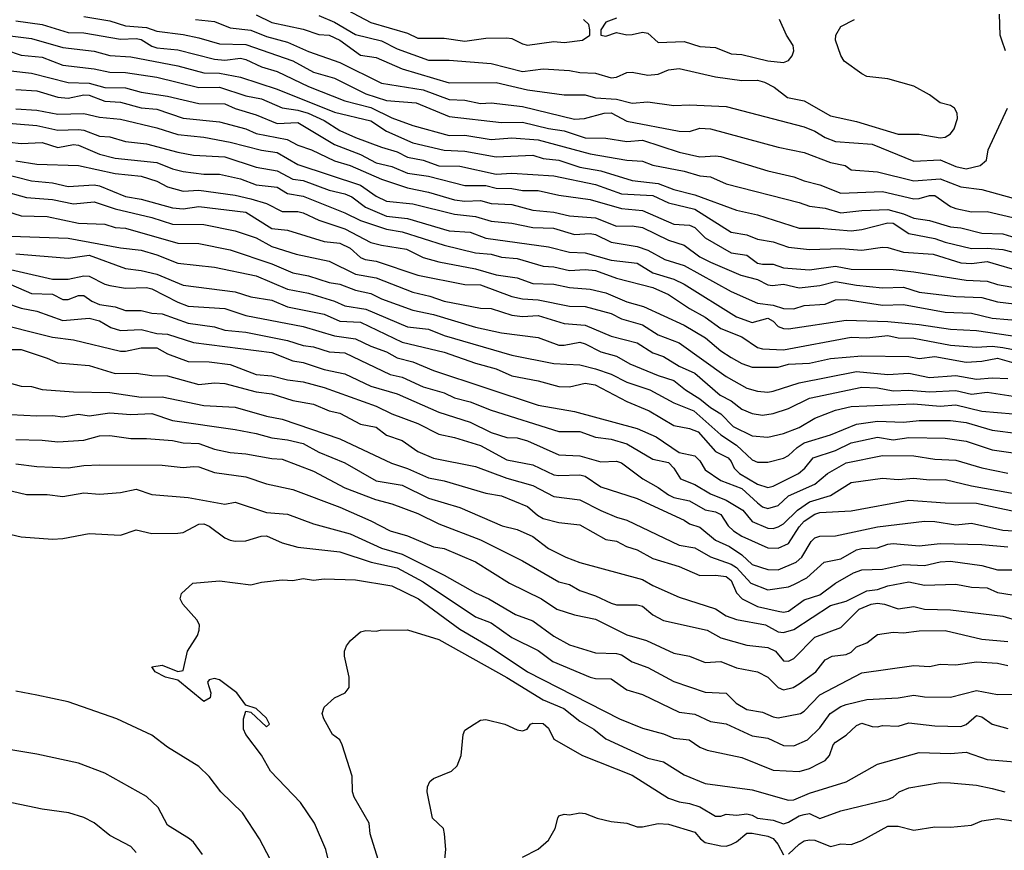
# Model space of a CAD drawing. Header units: metres. Extents: x -46681 to -43747, y -240911 to -237677.
# Tile 449 of 656: x -44528 to -44434, y -239543 to -239464. Entities that reach past the tile are written whole.
import ezdxf

# ---------------------------------------------------------------- set-up
doc = ezdxf.new("R2010")
doc.units = ezdxf.units.M
doc.layers.add('CONTOUR_INDEX', color=1, linetype='Continuous')
doc.layers.add('CONTOUR_INTER', color=3, linetype='Continuous')

msp = doc.modelspace()

# ---------------------------------------------------------------- linework, layer by layer
at = {"layer": 'CONTOUR_INDEX'}
for points, elevation in [([(-44498.595, -239461.698), (-44494.595, -239463.835), (-44491.095, -239464.85), (-44490.095, -239465.328), (-44487.595, -239465.323), (-44485.595, -239465.621), (-44483.595, -239465.317), (-44481.595, -239465.283), (-44481.095, -239465.356), (-44480.095, -239465.863), (-44479.595, -239465.983), (-44477.095, -239465.639), (-44476.095, -239465.749), (-44474.352, -239465.52), (-44473.631, -239465.02), (-44473.64, -239464.52), (-44473.719, -239464.02), (-44474.252, -239463.52)], 85), ([(-44528.595, -239463.664), (-44526.095, -239464.021), (-44523.595, -239464.793), (-44522.095, -239464.826), (-44518.595, -239465.415), (-44517.095, -239465.349), (-44516.595, -239465.448), (-44515.595, -239466.085), (-44515.095, -239466.258), (-44513.095, -239466.452), (-44509.595, -239467.332), (-44508.595, -239467.414), (-44507.095, -239467.236), (-44506.595, -239467.365), (-44505.095, -239468.064), (-44503.573, -239468.52), (-44500.595, -239469.959), (-44497.095, -239471.32), (-44494.595, -239471.974), (-44492.595, -239472.939), (-44490.595, -239473.693), (-44487.095, -239474.65), (-44485.595, -239474.621), (-44483.095, -239475.037), (-44481.095, -239474.855), (-44478.595, -239475.045), (-44473.595, -239476.402), (-44470.095, -239476.997), (-44468.595, -239477.103), (-44467.595, -239477.482), (-44464.595, -239478.064), (-44463.095, -239478.52), (-44462.095, -239478.596), (-44460.595, -239479.263), (-44453.595, -239481.048), (-44452.595, -239481.405), (-44451.095, -239481.597), (-44449.595, -239482.063), (-44447.595, -239481.835), (-44445.095, -239481.742), (-44443.595, -239482.149), (-44442.595, -239482.563), (-44441.095, -239482.798), (-44439.095, -239483.396), (-44438.095, -239483.489), (-44436.095, -239484.011), (-44434.095, -239484.072), (-44431.595, -239484.813)], 90), ([(-44471.095, -239463.405), (-44472.095, -239463.792), (-44472.569, -239464.52), (-44472.586, -239465.02), (-44472.095, -239465.118), (-44471.095, -239464.788), (-44470.095, -239465.002), (-44469.595, -239464.972), (-44468.595, -239464.735), (-44468.095, -239464.829), (-44467.095, -239465.748), (-44464.595, -239465.63), (-44463.095, -239466.114), (-44461.595, -239466.208), (-44460.095, -239466.819), (-44459.095, -239466.879), (-44456.595, -239467.506), (-44455.095, -239467.637), (-44454.595, -239467.452), (-44454.252, -239467.02), (-44454.102, -239466.52), (-44454.153, -239466.02), (-44454.797, -239465.02), (-44455.476, -239463.52)], 85), ([(-44528.595, -239472.084), (-44526.595, -239472.211), (-44524.595, -239472.61), (-44522.095, -239472.544), (-44520.595, -239472.901), (-44518.595, -239473.093), (-44515.095, -239473.9), (-44513.095, -239474.549), (-44510.595, -239474.814), (-44508.095, -239475.272), (-44505.095, -239476.044), (-44503.595, -239476.257), (-44501.595, -239477.409), (-44495.595, -239479.4), (-44494.095, -239480.458), (-44493.095, -239480.919), (-44490.595, -239481.177), (-44486.595, -239482.187), (-44484.595, -239482.412), (-44483.095, -239482.86), (-44481.095, -239483.049), (-44479.095, -239483.459), (-44477.132, -239483.52), (-44475.095, -239484.132), (-44473.595, -239484.022), (-44473.095, -239484.127), (-44471.595, -239484.866), (-44469.095, -239485.285), (-44468.095, -239485.64), (-44466.457, -239486.52), (-44464.595, -239487.101), (-44460.095, -239489.579), (-44457.595, -239490.703), (-44456.095, -239490.899), (-44455.095, -239491.222), (-44454.095, -239491.236), (-44453.095, -239490.924), (-44451.095, -239490.784), (-44450.095, -239490.395), (-44449.095, -239490.348), (-44445.595, -239490.881), (-44443.595, -239490.842), (-44439.595, -239491.568), (-44437.095, -239491.648), (-44435.095, -239492.127), (-44432.095, -239492.388)], 95), ([(-44530.095, -239479.866), (-44527.595, -239480.594), (-44525.095, -239480.788), (-44523.095, -239481.181), (-44521.095, -239480.99), (-44519.095, -239481.672), (-44515.595, -239482.502), (-44513.595, -239483.121), (-44510.595, -239483.181), (-44507.595, -239483.766), (-44505.595, -239484.459), (-44504.095, -239485.26), (-44501.776, -239486.02), (-44498.595, -239486.666), (-44496.095, -239487.917), (-44494.095, -239488.281), (-44490.595, -239489.645), (-44488.962, -239490.02), (-44487.595, -239490.519), (-44484.095, -239491.195), (-44483.095, -239491.228), (-44481.095, -239491.856), (-44480.095, -239491.987), (-44478.595, -239491.9), (-44476.095, -239492.665), (-44474.095, -239492.824), (-44471.595, -239493.853), (-44469.095, -239494.497), (-44467.595, -239495.467), (-44466.595, -239495.812), (-44465.095, -239496.743), (-44463.595, -239497.415), (-44461.155, -239499.52), (-44460.095, -239500.059), (-44459.095, -239500.865), (-44458.095, -239501.278), (-44457.095, -239501.426), (-44456.095, -239501.286), (-44454.595, -239500.797), (-44452.595, -239499.81), (-44447.595, -239498.74), (-44446.095, -239498.823), (-44444.595, -239499.105), (-44443.095, -239499.05), (-44441.095, -239499.193), (-44438.595, -239499.084), (-44437.095, -239499.409), (-44435.595, -239499.232), (-44433.095, -239499.624)], 100), ([(-44529.095, -239488.918), (-44527.095, -239489.78), (-44525.095, -239489.844), (-44524.095, -239490.337), (-44523.595, -239490.364), (-44522.595, -239489.964), (-44522.095, -239489.957), (-44521.319, -239490.52), (-44520.595, -239490.843), (-44519.095, -239491.043), (-44518.095, -239491.417), (-44516.595, -239491.399), (-44515.595, -239491.659), (-44514.595, -239491.736), (-44512.095, -239492.619), (-44509.595, -239492.972), (-44508.595, -239493.289), (-44506.595, -239493.469), (-44502.595, -239494.285), (-44501.095, -239494.763), (-44500.095, -239494.875), (-44498.595, -239495.37), (-44497.095, -239495.474), (-44492.757, -239497.52), (-44491.595, -239497.8), (-44489.595, -239498.704), (-44487.595, -239499.292), (-44486.595, -239499.755), (-44485.095, -239500.144), (-44483.095, -239500.964), (-44476.595, -239502.999), (-44474.595, -239502.988), (-44473.095, -239503.534), (-44471.595, -239503.731), (-44470.095, -239504.186), (-44467.595, -239505.644), (-44466.095, -239505.98), (-44465.577, -239506.52), (-44464.949, -239507.52), (-44463.595, -239508.072), (-44462.095, -239508.975), (-44460.595, -239509.565), (-44458.972, -239510.52), (-44458.095, -239511.604), (-44456.595, -239512.242), (-44456.095, -239512.291), (-44455.595, -239512.134), (-44455.095, -239511.824), (-44453.739, -239510.52), (-44452.595, -239509.729), (-44450.595, -239509.127), (-44448.595, -239507.875), (-44445.595, -239507.455), (-44444.095, -239507.584), (-44442.595, -239507.473), (-44441.095, -239507.619), (-44439.595, -239507.593), (-44437.095, -239508.201), (-44432.095, -239509.104)], 105), ([(-44529.095, -239501.36), (-44526.595, -239501.502), (-44525.095, -239501.447), (-44524.095, -239501.577), (-44522.595, -239501.325), (-44521.595, -239501.495), (-44519.595, -239501.221), (-44517.595, -239501.351), (-44515.595, -239501.279), (-44513.595, -239501.951), (-44507.595, -239502.799), (-44505.595, -239503.176), (-44504.095, -239503.613), (-44502.595, -239503.78), (-44501.095, -239504.142), (-44499.595, -239504.96), (-44497.095, -239506.009), (-44494.095, -239507.725), (-44491.595, -239508.132), (-44489.095, -239509.384), (-44486.095, -239510.259), (-44482.043, -239512.02), (-44480.595, -239512.373), (-44479.095, -239513.056), (-44477.595, -239514.204), (-44475.921, -239515.02), (-44474.595, -239515.538), (-44468.595, -239517.161), (-44467.595, -239517.748), (-44465.095, -239518.849), (-44461.595, -239519.968), (-44460.595, -239520.661), (-44459.595, -239521.001), (-44456.814, -239521.52), (-44455.595, -239522.172), (-44455.095, -239522.255), (-44454.095, -239521.951), (-44450.595, -239519.667), (-44449.095, -239519.246), (-44447.095, -239518.248), (-44446.095, -239518.127), (-44445.095, -239517.767), (-44443.095, -239517.401), (-44441.595, -239517.704), (-44438.595, -239517.622), (-44437.095, -239517.903), (-44435.595, -239517.963), (-44434.595, -239518.428), (-44429.595, -239519.214)], 110), ([(-44497.947, -239547.02), (-44498.907, -239543.02), (-44499.994, -239540.52), (-44501.342, -239538.52), (-44504.207, -239535.52), (-44505.095, -239534.011), (-44506.595, -239532.02), (-44506.801, -239531.52), (-44506.811, -239530.52), (-44506.595, -239529.796), (-44506.095, -239529.879), (-44504.595, -239531.278), (-44504.307, -239531.02), (-44504.595, -239530.443), (-44505.595, -239529.526), (-44506.595, -239529.192), (-44507.453, -239528.02), (-44509.095, -239526.795), (-44509.595, -239526.655), (-44510.095, -239526.792), (-44510.242, -239527.02), (-44509.94, -239528.02), (-44510.011, -239528.52), (-44510.595, -239528.862), (-44513.095, -239526.8), (-44514.263, -239526.52), (-44515.266, -239526.02), (-44515.59, -239525.52), (-44514.595, -239525.385), (-44513.095, -239525.982), (-44512.595, -239525.889), (-44512.175, -239524.02), (-44511.196, -239522.52), (-44511.055, -239522.02), (-44511.035, -239521.52), (-44511.286, -239521.02), (-44512.626, -239519.52), (-44512.881, -239519.02), (-44512.757, -239518.52), (-44511.666, -239517.52)], 115), ([(-44511.666, -239517.52), (-44509.095, -239517.295), (-44506.095, -239517.675), (-44505.095, -239517.421), (-44503.095, -239517.213), (-44502.095, -239517.253), (-44501.095, -239517.09), (-44500.095, -239517.238), (-44499.095, -239517.102), (-44496.095, -239517.21), (-44492.595, -239517.775), (-44490.045, -239519.02), (-44486.095, -239521.937), (-44483.095, -239523.67), (-44479.595, -239526.014), (-44470.807, -239530.52), (-44468.595, -239531.397), (-44466.595, -239531.943), (-44465.595, -239532.365), (-44464.135, -239532.52), (-44463.095, -239533.228), (-44462.412, -239533.52), (-44459.095, -239534.226), (-44456.095, -239535.418), (-44453.595, -239535.558), (-44452.595, -239535.276), (-44451.595, -239534.776), (-44451.095, -239534.504), (-44450.675, -239534.02), (-44450.327, -239533.02), (-44450.095, -239532.738), (-44449.095, -239532.082), (-44448.095, -239531.148), (-44447.595, -239530.933), (-44446.595, -239531.255), (-44446.095, -239531.281), (-44445.595, -239531.159), (-44444.095, -239531.225), (-44443.095, -239530.89), (-44440.595, -239531.181), (-44438.095, -239531.242), (-44437.595, -239531.064), (-44436.595, -239530.205), (-44436.095, -239530.334), (-44435.095, -239531.016), (-44433.595, -239531.443)], 115)]:
    msp.add_lwpolyline(points, dxfattribs=dict(at, elevation=elevation))
at = {"layer": 'CONTOUR_INTER'}
for points, elevation in [([(-44505.595, -239463.087), (-44504.095, -239463.834), (-44501.095, -239464.473), (-44499.595, -239464.974), (-44498.595, -239465.042), (-44497.595, -239465.505), (-44495.595, -239466.935), (-44494.095, -239467.165), (-44491.595, -239468.27), (-44487.095, -239469.6), (-44482.595, -239469.581), (-44479.595, -239470.262), (-44476.095, -239470.741), (-44474.095, -239470.744), (-44473.095, -239471.041), (-44471.095, -239471.177), (-44469.595, -239471.556), (-44468.095, -239471.408), (-44465.595, -239471.768), (-44464.095, -239471.714), (-44460.595, -239471.861), (-44453.095, -239473.824), (-44452.095, -239474.223), (-44451.095, -239474.844), (-44450.095, -239475.213), (-44446.595, -239475.463), (-44442.595, -239477.109), (-44440.095, -239476.969), (-44438.595, -239477.612), (-44437.595, -239477.835), (-44436.263, -239477.52), (-44435.643, -239477.02), (-44435.473, -239476.02), (-44433.642, -239472.02)], 87), ([(-44499.595, -239463.146), (-44498.095, -239463.799), (-44496.095, -239464.957), (-44493.595, -239465.581), (-44492.095, -239466.345), (-44489.095, -239467.44), (-44487.095, -239467.421), (-44483.095, -239467.754), (-44480.095, -239468.519), (-44478.095, -239468.263), (-44475.595, -239468.412), (-44474.595, -239468.599), (-44473.095, -239468.658), (-44471.595, -239469.108), (-44471.095, -239469.044), (-44470.095, -239468.608), (-44469.595, -239468.589), (-44468.095, -239468.878), (-44467.095, -239468.764), (-44466.095, -239468.359), (-44465.095, -239468.221), (-44461.595, -239469.026), (-44459.095, -239469.365), (-44457.595, -239469.335), (-44456.905, -239469.52), (-44455.97, -239470.02), (-44454.715, -239471.02), (-44453.095, -239471.316), (-44450.595, -239472.755), (-44448.095, -239473.318), (-44444.095, -239474.509), (-44442.095, -239474.513), (-44440.095, -239474.876), (-44439.595, -239474.791), (-44439.095, -239474.478), (-44438.732, -239474.02), (-44438.411, -239473.02), (-44438.454, -239472.52), (-44438.725, -239472.02), (-44439.095, -239471.779), (-44440.095, -239471.529), (-44441.095, -239470.761), (-44442.595, -239469.918), (-44445.095, -239469.224), (-44447.095, -239468.989), (-44447.595, -239468.737), (-44449.275, -239467.52), (-44449.595, -239466.978), (-44450.125, -239465.52), (-44450.082, -239465.02), (-44449.595, -239464.193), (-44448.282, -239463.52)], 86), ([(-44433.826, -239466.52), (-44434.19, -239465.52), (-44434.329, -239465.02), (-44434.412, -239463.02)], 87), ([(-44522.095, -239463.232), (-44519.595, -239463.67), (-44518.095, -239464.153), (-44516.095, -239464.303), (-44515.095, -239464.651), (-44512.595, -239464.969), (-44511.095, -239465.301), (-44509.095, -239465.874), (-44506.595, -239465.912), (-44502.095, -239467.497), (-44500.095, -239468.58), (-44498.095, -239469.14), (-44495.095, -239470.642), (-44493.095, -239471.294), (-44490.282, -239471.52), (-44487.095, -239472.839), (-44482.095, -239473.41), (-44480.095, -239473.364), (-44477.595, -239473.983), (-44476.095, -239474.202), (-44474.095, -239474.853), (-44472.095, -239474.914), (-44470.095, -239475.204), (-44468.595, -239475.093), (-44465.095, -239476.247), (-44463.095, -239476.673), (-44461.595, -239476.58), (-44461.095, -239476.655), (-44456.595, -239478.044), (-44454.095, -239478.593), (-44453.095, -239478.994), (-44451.595, -239479.36), (-44449.595, -239480.154), (-44445.595, -239480.021), (-44442.595, -239480.717), (-44442.095, -239480.689), (-44441.095, -239480.376), (-44440.595, -239480.392), (-44439.095, -239481.445), (-44438.595, -239481.647), (-44437.095, -239481.944), (-44435.595, -239481.925), (-44432.595, -239482.615)], 89), ([(-44511.418, -239463.52), (-44509.595, -239463.733), (-44508.095, -239464.332), (-44506.095, -239464.562), (-44504.595, -239465.159), (-44502.595, -239465.717), (-44500.595, -239466.604), (-44497.595, -239467.636), (-44493.595, -239469.618), (-44489.595, -239470.273), (-44487.095, -239471.183), (-44485.595, -239471.274), (-44484.095, -239471.563), (-44483.095, -239471.508), (-44480.095, -239471.864), (-44475.095, -239473.072), (-44474.161, -239473.02), (-44472.28, -239472.52), (-44471.595, -239472.464), (-44470.095, -239473.272), (-44465.095, -239474.231), (-44464.095, -239474.252), (-44463.095, -239473.946), (-44462.095, -239474.01), (-44455.595, -239475.768), (-44453.095, -239476.265), (-44450.595, -239477.227), (-44449.194, -239477.52), (-44448.595, -239477.935), (-44446.095, -239478.132), (-44442.595, -239478.989), (-44440.095, -239478.779), (-44438.095, -239479.575), (-44436.095, -239479.825), (-44431.595, -239481.047)], 88), ([(-44529.675, -239465.02), (-44527.095, -239465.349), (-44524.095, -239466.203), (-44521.095, -239466.576), (-44519.595, -239466.98), (-44517.595, -239467.1), (-44513.095, -239467.985), (-44510.595, -239468.631), (-44509.095, -239468.671), (-44507.095, -239469.048), (-44503.595, -239470.208), (-44498.095, -239472.423), (-44494.595, -239473.229), (-44493.095, -239474.236), (-44490.595, -239475.359), (-44487.595, -239476.046), (-44485.595, -239476.155), (-44482.595, -239476.695), (-44479.095, -239476.538), (-44478.095, -239476.839), (-44476.595, -239477.013), (-44474.595, -239477.664), (-44472.595, -239478.028), (-44469.595, -239478.955), (-44467.095, -239479.254), (-44465.595, -239479.812), (-44463.595, -239480.32), (-44459.595, -239481.79), (-44457.595, -239482.253), (-44453.595, -239483.511), (-44451.595, -239483.521), (-44448.595, -239483.785), (-44447.595, -239483.649), (-44445.103, -239483.02), (-44444.595, -239483.039), (-44443.095, -239484.027), (-44440.595, -239484.504), (-44439.595, -239484.869), (-44437.095, -239485.482), (-44435.595, -239485.439), (-44434.095, -239485.568), (-44428.095, -239487.119)], 91), ([(-44529.595, -239466.434), (-44528.095, -239466.95), (-44526.095, -239467.131), (-44524.095, -239467.918), (-44521.095, -239468.273), (-44519.595, -239468.593), (-44518.095, -239468.616), (-44515.095, -239469.047), (-44511.095, -239470.049), (-44509.095, -239469.999), (-44506.595, -239470.853), (-44505.095, -239471.14), (-44503.095, -239472.003), (-44501.595, -239472.214), (-44500.628, -239472.52), (-44499.095, -239473.209), (-44497.595, -239474.177), (-44496.095, -239474.838), (-44493.595, -239475.777), (-44492.095, -239476.196), (-44491.095, -239476.716), (-44489.595, -239477.003), (-44488.095, -239477.539), (-44486.095, -239477.591), (-44482.595, -239478.337), (-44481.095, -239478.251), (-44477.095, -239478.514), (-44473.095, -239479.333), (-44470.595, -239480.245), (-44467.595, -239480.387), (-44466.095, -239481.096), (-44463.595, -239481.688), (-44460.095, -239483.901), (-44458.595, -239484.173), (-44457.595, -239484.561), (-44456.095, -239484.829), (-44454.595, -239485.337), (-44452.595, -239485.557), (-44449.595, -239485.456), (-44447.595, -239485.622), (-44445.595, -239485.324), (-44445.095, -239485.371), (-44443.595, -239485.833), (-44440.75, -239486.02), (-44438.095, -239486.836), (-44437.095, -239486.909), (-44435.595, -239486.721), (-44432.095, -239487.744)], 92), ([(-44529.095, -239468.448), (-44527.095, -239468.662), (-44523.595, -239469.555), (-44521.595, -239469.635), (-44520.095, -239470.031), (-44518.095, -239470.078), (-44516.595, -239470.482), (-44514.095, -239470.862), (-44511.095, -239471.571), (-44508.595, -239471.607), (-44507.595, -239472.07), (-44505.595, -239472.662), (-44503.595, -239473.481), (-44501.595, -239473.401), (-44498.095, -239475.497), (-44495.595, -239476.449), (-44494.095, -239477.269), (-44492.595, -239477.623), (-44491.095, -239478.256), (-44489.095, -239478.554), (-44485.595, -239479.429), (-44483.595, -239479.446), (-44482.595, -239479.694), (-44481.095, -239479.719), (-44480.095, -239479.923), (-44478.595, -239479.913), (-44476.595, -239480.36), (-44473.595, -239480.782), (-44470.595, -239481.644), (-44468.595, -239481.833), (-44465.595, -239483.127), (-44464.095, -239483.232), (-44463.595, -239483.471), (-44462.595, -239484.454), (-44460.095, -239485.871), (-44458.595, -239486.112), (-44457.595, -239486.858), (-44457.095, -239486.974), (-44456.095, -239486.962), (-44455.095, -239487.319), (-44452.595, -239487.503), (-44450.095, -239487.159), (-44448.595, -239487.462), (-44444.595, -239487.491), (-44442.595, -239487.687), (-44437.595, -239488.497), (-44435.595, -239488.605), (-44434.595, -239488.93), (-44432.595, -239489.275)], 93), ([(-44528.595, -239470.252), (-44526.595, -239470.365), (-44524.595, -239470.97), (-44523.595, -239471.054), (-44522.095, -239470.762), (-44521.595, -239470.792), (-44520.095, -239471.363), (-44518.595, -239471.459), (-44516.595, -239471.999), (-44515.095, -239472.134), (-44512.595, -239472.99), (-44509.095, -239473.328), (-44506.595, -239474.015), (-44505.595, -239474.443), (-44502.625, -239475.02), (-44501.595, -239475.581), (-44500.289, -239476.02), (-44498.095, -239477.067), (-44496.595, -239477.526), (-44493.595, -239478.821), (-44491.095, -239479.645), (-44489.095, -239480.067), (-44486.595, -239480.805), (-44485.595, -239480.947), (-44484.095, -239480.872), (-44483.095, -239481.146), (-44481.095, -239481.251), (-44479.095, -239481.782), (-44477.095, -239481.984), (-44475.595, -239482.33), (-44473.095, -239482.529), (-44471.095, -239483.324), (-44469.595, -239483.308), (-44468.595, -239483.469), (-44466.095, -239484.684), (-44464.595, -239485.146), (-44463.095, -239486.254), (-44462.095, -239486.79), (-44459.163, -239488.02), (-44457.595, -239488.439), (-44456.595, -239488.942), (-44456.129, -239489.02), (-44455.095, -239488.868), (-44453.595, -239489.243), (-44451.595, -239489.002), (-44450.095, -239488.628), (-44448.095, -239488.986), (-44445.595, -239489.236), (-44443.595, -239489.156), (-44442.095, -239489.637), (-44438.595, -239490.075), (-44436.095, -239490.161), (-44434.595, -239490.578), (-44430.595, -239491.049)], 94), ([(-44530.095, -239473.386), (-44526.595, -239473.692), (-44524.595, -239474.126), (-44522.595, -239474.056), (-44522.095, -239474.132), (-44520.595, -239474.722), (-44519.595, -239474.785), (-44518.095, -239475.227), (-44516.095, -239475.444), (-44513.095, -239476.256), (-44511.595, -239476.515), (-44508.595, -239476.69), (-44505.595, -239477.675), (-44503.595, -239478.014), (-44502.095, -239478.813), (-44501.095, -239478.951), (-44498.595, -239479.864), (-44497.095, -239480.224), (-44496.443, -239480.52), (-44495.124, -239481.52), (-44493.095, -239482.37), (-44491.095, -239482.603), (-44487.095, -239483.782), (-44485.095, -239483.899), (-44483.595, -239484.49), (-44477.595, -239485.311), (-44475.595, -239485.82), (-44474.095, -239485.883), (-44471.595, -239486.595), (-44469.095, -239486.877), (-44467.595, -239487.798), (-44465.595, -239488.406), (-44464.595, -239488.879), (-44459.588, -239492.02), (-44458.095, -239492.559), (-44456.595, -239492.139), (-44456.095, -239492.425), (-44455.595, -239492.938), (-44455.095, -239493.138), (-44454.595, -239493.156), (-44449.095, -239492.334), (-44445.095, -239492.457), (-44442.095, -239492.748), (-44439.095, -239493.202), (-44436.595, -239493.327), (-44430.095, -239494.283)], 96), ([(-44532.595, -239474.888), (-44528.095, -239475.415), (-44526.095, -239475.316), (-44524.595, -239475.802), (-44523.095, -239475.491), (-44522.595, -239475.573), (-44520.595, -239476.439), (-44519.095, -239476.823), (-44515.095, -239477.245), (-44513.595, -239477.847), (-44512.595, -239478.099), (-44510.595, -239478.339), (-44509.095, -239478.356), (-44507.095, -239478.784), (-44505.595, -239479.381), (-44503.595, -239479.59), (-44502.595, -239480.189), (-44501.095, -239480.446), (-44497.095, -239482.048), (-44495.595, -239482.794), (-44493.095, -239483.63), (-44491.595, -239483.86), (-44487.595, -239485.147), (-44484.595, -239485.877), (-44483.095, -239486.022), (-44482.095, -239486.307), (-44480.595, -239486.423), (-44478.095, -239487.168), (-44477.095, -239487.215), (-44475.595, -239487.561), (-44474.095, -239487.469), (-44473.095, -239487.575), (-44471.095, -239488.315), (-44467.595, -239489.198), (-44466.095, -239489.887), (-44464.095, -239491.214), (-44462.595, -239492.045), (-44461.095, -239493.138), (-44459.095, -239493.938), (-44457.595, -239494.958), (-44457.095, -239495.074), (-44455.095, -239495.161), (-44448.595, -239493.955), (-44447.095, -239494.008), (-44445.095, -239493.792), (-44444.095, -239494.018), (-44442.595, -239494.05), (-44439.095, -239494.723), (-44436.595, -239494.908), (-44435.095, -239494.818), (-44434.095, -239494.949), (-44430.595, -239495.615)], 97), ([(-44528.595, -239477.068), (-44526.595, -239477.399), (-44522.595, -239477.531), (-44519.095, -239478.276), (-44516.595, -239478.532), (-44515.095, -239479.008), (-44514.095, -239479.565), (-44512.595, -239479.975), (-44511.095, -239479.873), (-44507.595, -239480.356), (-44506.095, -239480.706), (-44504.595, -239481.172), (-44503.095, -239481.914), (-44501.595, -239481.917), (-44501.095, -239482.062), (-44499.595, -239482.754), (-44497.095, -239483.594), (-44494.595, -239484.883), (-44493.595, -239485.155), (-44491.181, -239485.52), (-44489.595, -239486.324), (-44488.095, -239486.759), (-44484.595, -239487.41), (-44482.595, -239487.981), (-44480.595, -239488.284), (-44479.095, -239488.834), (-44477.095, -239488.897), (-44475.595, -239489.198), (-44473.595, -239489.365), (-44472.095, -239489.729), (-44470.095, -239490.567), (-44468.512, -239491.02), (-44464.595, -239492.796), (-44462.565, -239494.02), (-44461.095, -239495.276), (-44460.095, -239495.918), (-44459.095, -239496.48), (-44458.095, -239496.819), (-44455.595, -239496.83), (-44454.595, -239496.545), (-44452.595, -239496.438), (-44450.595, -239495.989), (-44447.595, -239495.737), (-44443.095, -239495.825), (-44442.095, -239495.988), (-44440.595, -239495.811), (-44437.595, -239496.343), (-44436.095, -239496.272), (-44434.595, -239495.98), (-44426.095, -239498.401)], 98), ([(-44530.095, -239478.212), (-44527.095, -239478.994), (-44525.095, -239479.176), (-44523.595, -239479.537), (-44521.095, -239479.378), (-44520.595, -239479.458), (-44518.095, -239480.495), (-44516.595, -239480.729), (-44513.595, -239481.579), (-44512.595, -239481.67), (-44511.095, -239481.433), (-44506.595, -239481.999), (-44504.095, -239483.542), (-44502.595, -239483.712), (-44499.095, -239484.791), (-44497.595, -239484.96), (-44496.595, -239485.448), (-44495.595, -239486.33), (-44495.153, -239486.52), (-44494.095, -239486.68), (-44490.095, -239488.031), (-44485.595, -239488.911), (-44484.095, -239488.951), (-44481.095, -239490.059), (-44480.095, -239490.284), (-44478.595, -239490.384), (-44475.595, -239490.987), (-44474.095, -239491.031), (-44471.595, -239491.689), (-44470.595, -239492.195), (-44468.595, -239492.764), (-44467.095, -239493.734), (-44465.095, -239494.493), (-44460.595, -239497.73), (-44458.595, -239498.842), (-44457.595, -239499.124), (-44456.595, -239499.225), (-44456.095, -239499.147), (-44453.595, -239498.334), (-44448.095, -239497.246), (-44445.095, -239497.541), (-44443.095, -239497.42), (-44441.095, -239497.825), (-44438.595, -239497.629), (-44436.595, -239497.967), (-44435.095, -239497.854), (-44433.595, -239497.909)], 99), ([(-44530.095, -239481.691), (-44528.095, -239482.326), (-44525.595, -239482.409), (-44522.595, -239483.056), (-44520.095, -239483.144), (-44519.095, -239483.451), (-44518.095, -239483.512), (-44513.095, -239484.971), (-44511.095, -239484.989), (-44508.095, -239485.588), (-44504.095, -239486.943), (-44502.095, -239487.787), (-44500.595, -239488.084), (-44498.595, -239488.725), (-44497.595, -239488.886), (-44496.095, -239489.462), (-44494.595, -239489.787), (-44493.595, -239490.294), (-44490.595, -239491.365), (-44488.595, -239491.797), (-44484.595, -239492.994), (-44482.095, -239493.556), (-44478.595, -239493.976), (-44476.595, -239494.713), (-44476.095, -239494.741), (-44474.595, -239494.452), (-44474.095, -239494.593), (-44472.595, -239495.375), (-44471.095, -239495.773), (-44469.818, -239496.52), (-44467.095, -239497.629), (-44465.595, -239498.095), (-44464.472, -239499.02), (-44463.095, -239499.853), (-44462.095, -239500.697), (-44461.095, -239501.313), (-44459.909, -239502.52), (-44458.095, -239503.426), (-44456.595, -239503.53), (-44455.095, -239503.179), (-44453.595, -239502.603), (-44452.095, -239501.716), (-44450.095, -239500.964), (-44448.595, -239500.599), (-44442.595, -239500.343), (-44440.095, -239500.574), (-44438.595, -239500.426), (-44436.095, -239501.054), (-44433.095, -239501.288)], 101), ([(-44529.095, -239484.276), (-44523.595, -239484.468), (-44518.595, -239485.39), (-44516.595, -239485.638), (-44515.095, -239486.063), (-44513.095, -239486.861), (-44509.595, -239487.257), (-44505.595, -239488.08), (-44502.595, -239489.371), (-44500.595, -239489.74), (-44498.095, -239490.52), (-44497.095, -239490.967), (-44495.095, -239491.266), (-44491.095, -239492.982), (-44489.095, -239493.183), (-44487.595, -239493.794), (-44481.095, -239495.693), (-44477.095, -239496.484), (-44474.595, -239496.603), (-44473.095, -239496.982), (-44471.595, -239497.514), (-44470.095, -239498.257), (-44467.89, -239499.02), (-44465.595, -239500.244), (-44463.686, -239501.02), (-44461.095, -239503.329), (-44459.595, -239504.303), (-44458.095, -239505.698), (-44457.595, -239505.93), (-44456.595, -239505.941), (-44455.095, -239505.538), (-44454.595, -239505.299), (-44453.774, -239504.52), (-44453.095, -239504.086), (-44450.595, -239503.299), (-44448.095, -239502.294), (-44446.095, -239501.998), (-44443.595, -239502.107), (-44442.095, -239501.953), (-44439.095, -239501.954), (-44437.595, -239502.126), (-44435.095, -239502.868), (-44432.595, -239503.176)], 102), ([(-44528.595, -239485.978), (-44523.595, -239486.379), (-44521.595, -239486.094), (-44518.095, -239487.377), (-44516.595, -239487.569), (-44515.095, -239487.924), (-44512.595, -239488.982), (-44507.595, -239489.606), (-44506.095, -239490.104), (-44504.095, -239490.409), (-44502.595, -239491.05), (-44499.095, -239491.772), (-44497.595, -239492.418), (-44495.595, -239492.538), (-44491.595, -239494.454), (-44487.595, -239495.385), (-44484.595, -239496.443), (-44482.595, -239496.984), (-44481.095, -239497.659), (-44478.595, -239498.129), (-44476.595, -239498.699), (-44475.595, -239498.728), (-44474.095, -239498.353), (-44473.114, -239498.52), (-44470.095, -239500.134), (-44467.968, -239501.02), (-44465.595, -239502.424), (-44464.095, -239502.701), (-44463.248, -239503.02), (-44461.595, -239504.913), (-44460.398, -239505.52), (-44460.095, -239505.877), (-44459.812, -239506.52), (-44459.289, -239507.02), (-44457.595, -239508.043), (-44456.595, -239508.347), (-44456.095, -239508.245), (-44453.652, -239507.02), (-44453.052, -239506.52), (-44452.253, -239505.52), (-44450.095, -239504.828), (-44448.595, -239504.072), (-44446.095, -239503.533), (-44444.595, -239503.782), (-44443.095, -239503.561), (-44439.595, -239503.645), (-44437.595, -239503.935), (-44435.095, -239504.741), (-44430.595, -239505.391)], 103), ([(-44531.095, -239487.019), (-44525.095, -239488.393), (-44523.595, -239488.396), (-44522.095, -239488.097), (-44521.595, -239488.11), (-44520.095, -239488.89), (-44519.595, -239488.998), (-44518.095, -239489.268), (-44516.095, -239489.213), (-44515.595, -239489.334), (-44513.095, -239490.618), (-44512.095, -239490.975), (-44508.595, -239491.216), (-44506.595, -239491.875), (-44501.095, -239492.933), (-44498.095, -239493.817), (-44496.095, -239494.125), (-44494.595, -239494.829), (-44493.095, -239495.357), (-44492.095, -239495.946), (-44490.595, -239496.316), (-44488.595, -239497.141), (-44478.595, -239500.477), (-44475.095, -239501.08), (-44469.095, -239502.714), (-44467.275, -239503.52), (-44465.095, -239505.006), (-44463.595, -239505.321), (-44463.095, -239505.8), (-44462.595, -239506.679), (-44461.095, -239507.674), (-44459.095, -239508.466), (-44457.595, -239509.84), (-44457.095, -239510.2), (-44456.595, -239510.368), (-44455.595, -239510.078), (-44454.595, -239509.165), (-44452.095, -239508.037), (-44450.882, -239507.02), (-44449.095, -239506.003), (-44445.595, -239505.291), (-44442.595, -239505.316), (-44440.595, -239505.632), (-44438.595, -239505.733), (-44436.095, -239506.475), (-44433.595, -239506.974)], 104), ([(-44529.595, -239490.669), (-44528.095, -239491.198), (-44526.595, -239491.48), (-44524.095, -239492.348), (-44521.595, -239492.132), (-44520.595, -239492.404), (-44519.519, -239493.02), (-44518.595, -239493.337), (-44516.595, -239493.234), (-44515.095, -239493.603), (-44514.095, -239493.657), (-44511.595, -239494.461), (-44504.095, -239495.437), (-44502.095, -239496.233), (-44501.095, -239496.373), (-44499.095, -239497.06), (-44497.095, -239497.479), (-44494.595, -239498.645), (-44492.095, -239499.392), (-44488.095, -239501.158), (-44485.095, -239502.092), (-44483.095, -239503.08), (-44481.595, -239503.561), (-44480.595, -239503.605), (-44479.595, -239503.892), (-44476.595, -239505.216), (-44474.595, -239505.314), (-44472.595, -239505.904), (-44471.095, -239505.844), (-44470.595, -239505.982), (-44468.56, -239507.52), (-44467.095, -239508.348), (-44466.095, -239509.074), (-44465.595, -239509.307), (-44464.095, -239509.635), (-44462.595, -239510.507), (-44461.595, -239510.699), (-44461.095, -239510.932), (-44460.397, -239512.02), (-44459.867, -239512.52), (-44459.095, -239513.028), (-44456.595, -239514.127), (-44455.595, -239514.158), (-44454.595, -239513.714), (-44453.595, -239512.116), (-44453.095, -239511.579), (-44452.095, -239510.928), (-44451.595, -239510.756), (-44448.595, -239510.587), (-44443.095, -239509.577), (-44439.595, -239509.817), (-44436.595, -239509.855), (-44431.095, -239511.047)], 106), ([(-44531.095, -239492.456), (-44525.095, -239493.967), (-44523.095, -239494.222), (-44518.595, -239495.301), (-44518.095, -239495.316), (-44516.595, -239494.989), (-44515.095, -239494.987), (-44514.095, -239495.557), (-44512.095, -239496.302), (-44510.095, -239496.312), (-44508.095, -239496.573), (-44505.595, -239497.542), (-44504.095, -239497.651), (-44502.595, -239498.046), (-44501.095, -239498.245), (-44499.095, -239498.777), (-44494.095, -239500.555), (-44492.595, -239501.294), (-44490.095, -239502.24), (-44488.095, -239503.257), (-44486.595, -239503.556), (-44484.095, -239504.329), (-44481.595, -239505.701), (-44479.095, -239506.183), (-44477.095, -239507.142), (-44476.595, -239507.221), (-44474.595, -239507.13), (-44474.095, -239507.271), (-44472.595, -239508.293), (-44469.095, -239509.417), (-44464.595, -239511.49), (-44464.095, -239511.827), (-44463.095, -239512.153), (-44461.595, -239513.408), (-44460.248, -239514.02), (-44459.095, -239514.795), (-44458.095, -239515.738), (-44456.595, -239516.228), (-44455.595, -239516.238), (-44453.87, -239515.52), (-44453.329, -239515.02), (-44452.44, -239513.52), (-44452.095, -239513.176), (-44451.595, -239513.009), (-44450.095, -239513.001), (-44446.095, -239512.133), (-44441.595, -239511.585), (-44440.595, -239511.609), (-44438.595, -239511.938), (-44437.095, -239511.779), (-44434.095, -239512.433), (-44431.095, -239512.64)], 107), ([(-44530.595, -239495.14), (-44528.095, -239495.154), (-44525.595, -239495.97), (-44524.595, -239496.421), (-44521.595, -239496.663), (-44519.095, -239497.427), (-44517.095, -239497.404), (-44515.595, -239497.623), (-44514.095, -239497.671), (-44511.095, -239498.502), (-44509.595, -239498.337), (-44508.595, -239498.406), (-44505.595, -239499.199), (-44504.095, -239499.399), (-44502.095, -239500.025), (-44500.095, -239500.381), (-44498.595, -239501.005), (-44497.595, -239501.253), (-44495.595, -239502.285), (-44494.095, -239502.577), (-44493.095, -239503.332), (-44491.595, -239503.857), (-44490.095, -239504.91), (-44488.595, -239505.535), (-44484.595, -239506.357), (-44481.595, -239507.468), (-44479.095, -239508.173), (-44477.095, -239509.226), (-44474.595, -239509.55), (-44472.595, -239510.566), (-44471.095, -239511.213), (-44470.095, -239511.498), (-44465.095, -239513.867), (-44463.595, -239514.148), (-44462.095, -239514.993), (-44460.095, -239515.7), (-44459.595, -239516.024), (-44458.223, -239517.52), (-44456.595, -239518.162), (-44454.595, -239517.861), (-44454.095, -239517.665), (-44452.851, -239517.02), (-44451.19, -239515.52), (-44449.595, -239515.183), (-44448.095, -239514.337), (-44447.595, -239514.202), (-44446.095, -239514.146), (-44445.095, -239513.784), (-44444.595, -239513.735), (-44442.095, -239513.94), (-44440.095, -239513.71), (-44436.095, -239513.803), (-44433.595, -239514.052)], 108), ([(-44529.595, -239498.253), (-44528.095, -239498.653), (-44527.095, -239498.678), (-44526.095, -239498.978), (-44523.095, -239499.192), (-44519.595, -239499.264), (-44516.595, -239499.721), (-44514.595, -239499.683), (-44510.595, -239500.515), (-44507.595, -239500.662), (-44504.618, -239501.52), (-44503.095, -239501.826), (-44497.595, -239503.688), (-44492.634, -239506.02), (-44491.095, -239506.546), (-44489.095, -239507.433), (-44487.595, -239507.72), (-44483.595, -239508.897), (-44482.095, -239509.169), (-44479.595, -239510.185), (-44478.646, -239511.02), (-44478.095, -239511.334), (-44476.595, -239511.722), (-44474.595, -239511.946), (-44472.095, -239513.328), (-44471.095, -239513.488), (-44470.115, -239514.02), (-44469.095, -239514.323), (-44467.595, -239515.17), (-44465.095, -239515.938), (-44463.095, -239516.784), (-44461.595, -239516.743), (-44460.595, -239516.882), (-44460.095, -239517.259), (-44459.595, -239518.461), (-44459.045, -239519.02), (-44457.595, -239519.742), (-44455.595, -239520.19), (-44455.095, -239520.296), (-44454.595, -239520.198), (-44453.095, -239519.128), (-44451.595, -239518.625), (-44450.095, -239517.528), (-44448.4, -239516.52), (-44447.595, -239516.24), (-44445.595, -239516.172), (-44443.595, -239515.728), (-44441.595, -239515.823), (-44440.095, -239515.482), (-44439.095, -239515.417), (-44436.095, -239515.835), (-44434.595, -239516.238), (-44433.095, -239516.254)], 109), ([(-44528.595, -239503.752), (-44526.095, -239503.821), (-44524.595, -239503.995), (-44522.095, -239503.811), (-44520.595, -239503.417), (-44519.595, -239503.365), (-44517.595, -239503.678), (-44516.095, -239503.678), (-44513.595, -239503.866), (-44512.595, -239504.085), (-44511.095, -239504.134), (-44509.595, -239504.674), (-44508.095, -239505.011), (-44506.595, -239505.12), (-44504.095, -239505.596), (-44503.095, -239505.636), (-44500.095, -239506.794), (-44497.095, -239508.381), (-44494.16, -239509.52), (-44492.595, -239509.911), (-44490.095, -239510.853), (-44488.095, -239511.823), (-44484.095, -239513.361), (-44480.095, -239515.375), (-44476.595, -239517.401), (-44475.595, -239517.663), (-44474.595, -239518.222), (-44473.095, -239518.742), (-44471.595, -239519.451), (-44471.095, -239519.594), (-44469.095, -239519.594), (-44468.595, -239519.74), (-44467.595, -239520.56), (-44466.595, -239521.091), (-44462.409, -239522.02), (-44461.095, -239522.757), (-44458.595, -239523.474), (-44456.595, -239523.691), (-44455.852, -239524.02), (-44455.095, -239524.946), (-44454.595, -239524.982), (-44454.095, -239524.741), (-44452.095, -239522.698), (-44449.595, -239521.765), (-44447.834, -239520.02), (-44446.684, -239519.52), (-44446.095, -239519.431), (-44445.425, -239519.52), (-44444.095, -239519.991), (-44442.595, -239519.757), (-44441.573, -239520.02), (-44439.095, -239520.075), (-44434.095, -239520.686), (-44432.595, -239521.143)], 111), ([(-44528.595, -239506.082), (-44526.595, -239506.352), (-44523.595, -239506.48), (-44522.095, -239506.237), (-44520.595, -239506.181), (-44514.595, -239506.228), (-44512.595, -239506.458), (-44511.595, -239506.335), (-44511.095, -239506.394), (-44509.595, -239506.936), (-44506.595, -239507.336), (-44504.595, -239508.016), (-44502.095, -239508.557), (-44497.595, -239510.236), (-44494.595, -239511.556), (-44492.745, -239512.52), (-44491.095, -239512.991), (-44488.595, -239514.033), (-44487.595, -239514.212), (-44484.595, -239515.478), (-44481.345, -239517.52), (-44478.257, -239519.02), (-44476.809, -239520.02), (-44475.095, -239520.545), (-44473.095, -239520.965), (-44470.095, -239522.471), (-44468.209, -239523.02), (-44465.595, -239524.221), (-44464.095, -239524.518), (-44462.595, -239525.122), (-44461.095, -239525.016), (-44459.595, -239525.619), (-44457.595, -239526.006), (-44456.58, -239526.52), (-44455.595, -239527.515), (-44455.095, -239527.748), (-44454.155, -239527.52), (-44453.595, -239527.173), (-44452.007, -239526.02), (-44451.095, -239524.861), (-44450.416, -239524.52), (-44449.095, -239524.367), (-44448.595, -239524.138), (-44448.095, -239523.606), (-44447.095, -239523.225), (-44446.095, -239522.444), (-44444.595, -239522.212), (-44443.595, -239522.293), (-44442.095, -239522.096), (-44439.595, -239522.045), (-44436.095, -239522.879), (-44433.595, -239523.102)], 112), ([(-44529.595, -239508.547), (-44527.595, -239509.032), (-44525.595, -239509.038), (-44524.095, -239509.217), (-44522.095, -239508.863), (-44520.595, -239508.985), (-44518.595, -239508.828), (-44517.095, -239508.522), (-44515.595, -239509.045), (-44512.095, -239509.316), (-44508.595, -239509.947), (-44507.595, -239509.779), (-44504.595, -239510.742), (-44502.595, -239510.898), (-44500.095, -239511.827), (-44496.595, -239512.809), (-44493.595, -239514.17), (-44491.595, -239514.755), (-44487.595, -239516.757), (-44484.595, -239518.448), (-44483.297, -239519.02), (-44480.757, -239520.52), (-44479.095, -239521.137), (-44477.095, -239522.589), (-44475.595, -239523.414), (-44473.095, -239524.195), (-44471.095, -239524.256), (-44470.595, -239524.374), (-44469.595, -239525.059), (-44468.095, -239525.604), (-44465.595, -239526.937), (-44462.595, -239527.951), (-44460.595, -239528.051), (-44459.607, -239529.02), (-44458.595, -239529.624), (-44457.095, -239529.89), (-44456.095, -239530.337), (-44455.595, -239530.427), (-44453.446, -239530.02), (-44453.095, -239529.795), (-44451.595, -239528.215), (-44447.595, -239526.101), (-44442.595, -239525.414), (-44441.095, -239525.499), (-44440.095, -239525.29), (-44438.595, -239525.344), (-44436.595, -239525.059), (-44434.595, -239525.191), (-44433.595, -239525.406)], 113), ([(-44529.595, -239512.721), (-44528.095, -239513.083), (-44525.095, -239513.323), (-44524.095, -239513.244), (-44521.595, -239512.749), (-44518.595, -239512.918), (-44517.095, -239512.418), (-44515.595, -239512.759), (-44513.095, -239512.73), (-44512.595, -239512.677), (-44511.095, -239511.867), (-44510.595, -239511.842), (-44510.095, -239512.056), (-44508.595, -239513.165), (-44508.095, -239513.39), (-44507.595, -239513.497), (-44506.595, -239513.466), (-44505.12, -239513.02), (-44504.595, -239513.001), (-44503.095, -239513.657), (-44501.595, -239514.085), (-44497.595, -239514.536), (-44494.577, -239515.52), (-44492.095, -239516.061), (-44489.595, -239517.396), (-44484.595, -239520.749), (-44483.095, -239521.331), (-44481.095, -239522.742), (-44478.595, -239523.983), (-44477.187, -239525.02), (-44473.595, -239526.512), (-44473.095, -239526.651), (-44471.595, -239526.691), (-44470.095, -239527.741), (-44468.595, -239528.192), (-44465.095, -239529.888), (-44463.595, -239530.08), (-44462.095, -239530.771), (-44460.595, -239530.999), (-44458.095, -239532.13), (-44456.595, -239532.354), (-44455.095, -239533.083), (-44454.095, -239533.093), (-44452.798, -239532.52), (-44451.595, -239531.366), (-44450.629, -239530.02), (-44449.595, -239529.324), (-44449.095, -239529.131), (-44447.095, -239528.677), (-44444.095, -239528.515), (-44442.595, -239528.258), (-44441.595, -239528.421), (-44439.095, -239528.435), (-44436.595, -239527.807), (-44434.595, -239528.18), (-44432.595, -239528.162)], 114), ([(-44493.434, -239545.52), (-44494.659, -239541.52), (-44494.762, -239540.52), (-44496.194, -239538.02), (-44496.362, -239537.52), (-44496.413, -239536.02), (-44497.358, -239533.02), (-44497.595, -239532.513), (-44498.281, -239532.02), (-44499.121, -239530.52), (-44499.267, -239530.02), (-44499.095, -239529.402), (-44498.095, -239528.492), (-44497.063, -239528.02), (-44496.689, -239527.52), (-44496.688, -239526.52), (-44497.131, -239524.52), (-44497.141, -239524.02), (-44496.929, -239523.52), (-44496.569, -239523.02), (-44495.595, -239522.196), (-44495.095, -239522.054), (-44494.095, -239522.134), (-44493.732, -239522.02)], 116), ([(-44493.732, -239522.02), (-44491.095, -239522.004), (-44488.095, -239522.932), (-44481.595, -239526.563), (-44478.095, -239528.71), (-44476.142, -239529.52), (-44474.595, -239530.735), (-44473.248, -239531.52), (-44472.095, -239532.418), (-44468.095, -239534.298), (-44466.595, -239534.622), (-44464.595, -239535.882), (-44462.595, -239536.716), (-44458.095, -239537.332), (-44454.595, -239538.315), (-44454.095, -239538.271), (-44452.595, -239537.628), (-44449.095, -239536.565), (-44446.095, -239534.86), (-44442.095, -239533.75), (-44439.095, -239533.827), (-44437.595, -239533.694), (-44435.595, -239534.423), (-44432.595, -239534.669)], 116), ([(-44504.205, -239544.02), (-44505.287, -239542.02), (-44506.911, -239539.52), (-44508.971, -239537.52), (-44510.095, -239536.03), (-44511.095, -239535.083), (-44514.095, -239533.239), (-44515.595, -239532.071), (-44518.932, -239530.52), (-44523.595, -239528.904), (-44526.595, -239528.241), (-44528.595, -239527.86)], 114), ([(-44487.856, -239547.02), (-44487.425, -239543.02), (-44487.554, -239541.52), (-44487.662, -239541.02), (-44488.696, -239540.02), (-44489.209, -239537.52), (-44489.182, -239537.02), (-44488.957, -239536.52), (-44488.595, -239536.216), (-44486.885, -239535.52), (-44486.358, -239535.02), (-44485.961, -239534.02), (-44485.755, -239532.02), (-44485.595, -239531.611), (-44484.725, -239531.02)], 117), ([(-44484.725, -239531.02), (-44484.095, -239530.654), (-44483.595, -239530.588), (-44481.786, -239531.02), (-44480.595, -239531.576), (-44480.095, -239531.668), (-44479.636, -239531.52), (-44479.321, -239531.02), (-44479.095, -239530.916), (-44478.095, -239530.948), (-44477.595, -239531.401), (-44477.095, -239532.449), (-44474.354, -239534.02), (-44469.595, -239535.918), (-44466.095, -239538.12), (-44465.095, -239538.476), (-44464.095, -239538.616), (-44463.095, -239538.931), (-44461.595, -239539.85), (-44461.095, -239539.842), (-44460.595, -239539.652), (-44459.595, -239539.757), (-44458.595, -239539.622), (-44458.095, -239539.732), (-44457.595, -239540.036), (-44456.095, -239540.221), (-44455.095, -239540.561), (-44454.595, -239540.409), (-44453.595, -239539.798), (-44453.095, -239539.665), (-44452.595, -239539.598), (-44451.595, -239540.075), (-44449.595, -239539.322), (-44445.095, -239538.248), (-44444.595, -239538.008), (-44444.016, -239537.52), (-44443.095, -239537.137), (-44440.095, -239536.605), (-44439.095, -239536.637), (-44436.595, -239536.875), (-44435.095, -239537.177), (-44433.879, -239537.52)], 117), ([(-44510.717, -239543.52), (-44511.595, -239542.337), (-44511.968, -239542.02), (-44514.095, -239540.704), (-44514.993, -239539.02), (-44516.095, -239537.955), (-44520.095, -239535.706), (-44522.595, -239534.77), (-44526.595, -239533.886), (-44529.095, -239533.476)], 113), ([(-44517.095, -239543.306), (-44517.595, -239542.758), (-44519.595, -239541.677), (-44521.095, -239540.488), (-44522.095, -239539.98), (-44523.525, -239539.52), (-44526.095, -239539.166), (-44529.595, -239538.432)], 112), ([(-44476.711, -239540.02), (-44476.595, -239539.806), (-44476.095, -239539.66), (-44475.595, -239539.717), (-44474.595, -239539.521), (-44474.095, -239539.572), (-44472.93, -239540.02), (-44471.595, -239540.346), (-44470.095, -239540.497), (-44469.095, -239540.856), (-44468.595, -239540.865), (-44467.095, -239540.554), (-44466.095, -239540.611), (-44463.595, -239541.356), (-44463.048, -239542.02), (-44462.595, -239542.351), (-44461.095, -239542.669), (-44460.595, -239542.705), (-44460.095, -239542.542), (-44459.595, -239542.29), (-44458.595, -239541.474), (-44458.095, -239541.465), (-44456.595, -239541.747), (-44456.095, -239541.991), (-44455.633, -239542.52), (-44455.095, -239543.55)], 118), ([(-44480.095, -239543.757), (-44478.595, -239543.01), (-44477.595, -239542.148), (-44476.944, -239541.02), (-44476.711, -239540.02)], 118), ([(-44454.595, -239543.491), (-44453.595, -239542.509), (-44453.095, -239542.207), (-44452.595, -239542.111), (-44452.095, -239542.146), (-44450.595, -239542.731), (-44449.595, -239542.488), (-44448.595, -239542.565), (-44447.595, -239542.176), (-44445.095, -239540.8), (-44444.095, -239540.786), (-44442.595, -239541.171), (-44440.595, -239540.858), (-44439.095, -239540.908), (-44437.095, -239540.688), (-44436.095, -239540.289), (-44434.595, -239540.068), (-44433.095, -239540.298)], 118)]:
    msp.add_lwpolyline(points, dxfattribs=dict(at, elevation=elevation))

doc.saveas('drawing.dxf')
